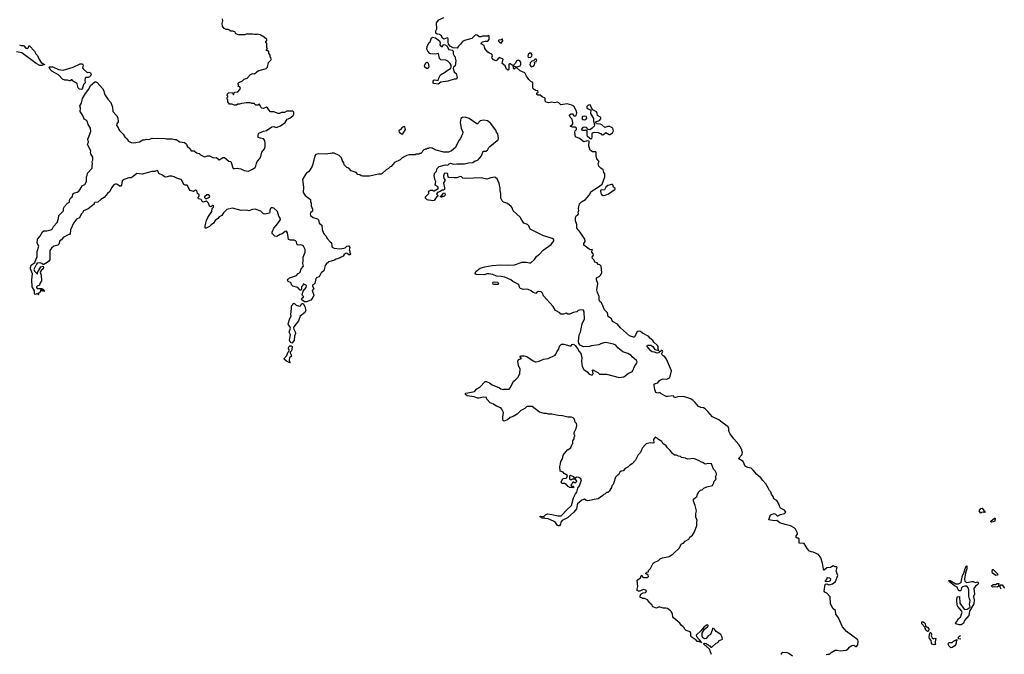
# Model space of a CAD drawing. Extents: x 2029662 to 2246637, y 225654 to 401419.
# Tile 348 of 349: x 2171081 to 2186408, y 352719 to 362605. Entities that reach past the tile are written whole.
import ezdxf

# ---------------------------------------------------------------- set-up
doc = ezdxf.new("R2010")
doc.units = 0

msp = doc.modelspace()

# ---------------------------------------------------------------- linework, layer by layer
at = {"layer": '0CON20XD'}
for points in [[(2171692, 359108), (2171675, 359092), (2171610, 359075), (2171577, 359045), (2171552, 359008), (2171548, 358865), (2171531, 358839), (2171510, 358820), (2171455, 358792), (2171445, 358792), (2171425, 358809), (2171395, 358819), (2171355, 358812), (2171340, 358795), (2171302, 358715), (2171310, 358685), (2171360, 358640), (2171360, 358665), (2171412, 358755), (2171445, 358768), (2171453, 358745), (2171448, 358725), (2171413, 358697), (2171398, 358672), (2171413, 358625), (2171422, 358535), (2171392, 358498), (2171388, 358472), (2171350, 358455), (2171340, 358445), (2171340, 358435), (2171355, 358420), (2171425, 358420), (2171466, 358384), (2171455, 358372), (2171433, 358383), (2171428, 358398), (2171412, 358398), (2171397, 358363), (2171370, 358335), (2171380, 358325), (2171375, 358320), (2171355, 358340), (2171348, 358332), (2171322, 358322), (2171312, 358335), (2171312, 358382), (2171273, 358445), (2171267, 358555), (2171278, 358645), (2171250, 358725), (2171249, 358745), (2171261, 358779), (2171316, 358824), (2171335, 358878), (2171354, 358905), (2171354, 358944), (2171354, 358995), (2171380, 359075), (2171352, 359125), (2171360, 359185), (2171394, 359226), (2171435, 359300), (2171455, 359318), (2171505, 359317), (2171565, 359329), (2171585, 359343), (2171608, 359385), (2171664, 359445), (2171683, 359507), (2171690, 359555), (2171763, 359625), (2171764, 359665), (2171776, 359694), (2171824, 359746), (2171855, 359760), (2171858, 359795), (2171873, 359825), (2171897, 359845), (2171914, 359895), (2171935, 359910), (2171975, 359920), (2172000, 359935), (2172019, 359955), (2172055, 360018), (2172093, 360037), (2172120, 360085), (2172120, 360155), (2172132, 360178), (2172137, 360215), (2172207, 360293), (2172208, 360345), (2172212, 360355), (2172208, 360395), (2172220, 360415), (2172218, 360465), (2172188, 360515), (2172182, 360535), (2172187, 360557), (2172138, 360665), (2172152, 360695), (2172140, 360745), (2172162, 360798), (2172186, 360865), (2172183, 360915), (2172144, 360974), (2172132, 361025), (2172115, 361042), (2172086, 361056), (2172065, 361110), (2172022, 361175), (2172028, 361225), (2172018, 361265), (2172042, 361305), (2172056, 361375), (2172103, 361455), (2172158, 361525), (2172185, 361579), (2172250, 361635), (2172266, 361636), (2172285, 361627), (2172371, 361531), (2172391, 361495), (2172402, 361445), (2172451, 361365), (2172498, 361315), (2172523, 361243), (2172532, 361175), (2172589, 361115), (2172609, 361075), (2172611, 361015), (2172594, 360985), (2172586, 360955), (2172616, 360926), (2172622, 360892), (2172635, 360879), (2172690, 360820), (2172715, 360782), (2172752, 360751), (2172775, 360713), (2172815, 360691), (2172855, 360688), (2172946, 360704), (2172998, 360732), (2173025, 360732), (2173055, 360742), (2173093, 360737), (2173145, 360758), (2173343, 360753), (2173365, 360748), (2173455, 360750), (2173495, 360738), (2173517, 360737), (2173574, 360704), (2173645, 360693), (2173676, 360666), (2173686, 360636), (2173729, 360599), (2173752, 360562), (2173795, 360560), (2173835, 360532), (2173875, 360521), (2173895, 360501), (2173945, 360474), (2173965, 360470), (2174005, 360484), (2174034, 360484), (2174095, 360453), (2174145, 360457), (2174185, 360424), (2174196, 360425), (2174245, 360460), (2174267, 360457), (2174335, 360403), (2174366, 360396), (2174375, 360380), (2174396, 360296), (2174405, 360288), (2174424, 360286), (2174465, 360292), (2174525, 360282), (2174574, 360254), (2174635, 360244), (2174655, 360249), (2174704, 360275), (2174745, 360303), (2174759, 360325), (2174766, 360365), (2174779, 360395), (2174816, 360435), (2174836, 360474), (2174849, 360541), (2174894, 360595), (2174903, 360625), (2174904, 360675), (2174898, 360725), (2174875, 360751), (2174827, 360757), (2174792, 360772), (2174792, 360815), (2174803, 360835), (2174875, 360870), (2174925, 360881), (2175005, 360935), (2175039, 360939), (2175075, 360926), (2175138, 360952), (2175212, 361005), (2175245, 361058), (2175285, 361073), (2175338, 361115), (2175348, 361135), (2175350, 361165), (2175335, 361180), (2175238, 361182), (2175205, 361158), (2175155, 361157), (2175126, 361144), (2175105, 361142), (2175039, 361169), (2174985, 361168), (2174958, 361202), (2174940, 361230), (2174925, 361241), (2174875, 361220), (2174850, 361225), (2174834, 361244), (2174815, 361288), (2174786, 361274), (2174755, 361272), (2174740, 361285), (2174735, 361300), (2174695, 361302), (2174675, 361312), (2174605, 361312), (2174575, 361303), (2174535, 361302), (2174502, 361288), (2174475, 361288), (2174455, 361272), (2174425, 361272), (2174385, 361288), (2174348, 361288), (2174320, 361325), (2174320, 361355), (2174310, 361365), (2174310, 361395), (2174320, 361405), (2174320, 361415), (2174310, 361425), (2174315, 361450), (2174333, 361467), (2174395, 361470), (2174402, 361442), (2174415, 361440), (2174420, 361465), (2174432, 361478), (2174475, 361480), (2174510, 361515), (2174518, 361535), (2174508, 361558), (2174480, 361565), (2174480, 361575), (2174490, 361585), (2174480, 361595), (2174482, 361618), (2174495, 361630), (2174505, 361630), (2174547, 361653), (2174575, 361680), (2174620, 361695), (2174675, 361752), (2174705, 361768), (2174735, 361762), (2174770, 361795), (2174795, 361808), (2174920, 361845), (2174940, 361865), (2174953, 361937), (2174990, 361975), (2174998, 361995), (2174997, 362007), (2174980, 362025), (2174980, 362055), (2174960, 362085), (2174960, 362105), (2174948, 362118), (2174920, 362125), (2174922, 362138), (2174940, 362155), (2174930, 362165), (2174930, 362235), (2174910, 362255), (2174912, 362268), (2174930, 362275), (2174930, 362295), (2174888, 362335), (2174825, 362370), (2174785, 362380), (2174765, 362372), (2174735, 362372), (2174705, 362380), (2174645, 362382), (2174605, 362377), (2174583, 362367), (2174485, 362368), (2174447, 362387), (2174430, 362415), (2174396, 362426), (2174365, 362428), (2174325, 362450), (2174295, 362450), (2174265, 362468), (2174240, 362505), (2174232, 362545), (2174242, 362585), (2174237, 362617)], [(2183635, 352716), (2183655, 352723), (2183685, 352723), (2183711, 352749), (2183775, 352784), (2183805, 352784), (2183855, 352772), (2183945, 352781), (2183973, 352797), (2184005, 352836), (2184035, 352854), (2184065, 352862), (2184095, 352843), (2184105, 352843), (2184127, 352865), (2184134, 352925), (2184127, 352945), (2184029, 353019), (2183954, 353074), (2183887, 353145), (2183829, 353289), (2183787, 353345), (2183782, 353402), (2183746, 353425), (2183705, 353505), (2183697, 353615), (2183645, 353669), (2183615, 353685), (2183604, 353705), (2183618, 353805), (2183625, 353814), (2183645, 353815), (2183675, 353803), (2183695, 353805), (2183735, 353818), (2183780, 353855), (2183814, 353946), (2183791, 354015), (2183804, 354075), (2183795, 354082), (2183775, 354083), (2183745, 354095), (2183705, 354072), (2183645, 354064), (2183605, 354030), (2183591, 354045), (2183579, 354141), (2183552, 354222), (2183515, 354276), (2183435, 354312), (2183405, 354313), (2183377, 354327), (2183337, 354367), (2183290, 354445), (2183215, 354452), (2183217, 354517), (2183205, 354530), (2183185, 354530), (2183168, 354538), (2183168, 354565), (2183187, 354593), (2183188, 354605), (2183158, 354668), (2183138, 354688), (2183080, 354720), (2182995, 354739), (2182915, 354768), (2182865, 354801), (2182825, 354799), (2182744, 354814), (2182766, 354894), (2182825, 354912), (2182845, 354902), (2182874, 354874), (2182885, 354874), (2182925, 354898), (2182988, 354912), (2183007, 354935), (2182985, 354963), (2182925, 354997), (2182909, 355025), (2182903, 355055), (2182865, 355113), (2182819, 355139), (2182808, 355175), (2182782, 355215), (2182775, 355248), (2182753, 355273), (2182737, 355304), (2182697, 355377), (2182647, 355425), (2182617, 355467), (2182555, 355519), (2182498, 355588), (2182467, 355617), (2182415, 355631), (2182375, 355650), (2182345, 355724), (2182278, 355765), (2182278, 355775), (2182323, 355827), (2182329, 355841), (2182331, 355865), (2182319, 355915), (2182278, 355985), (2182196, 356075), (2182139, 356155), (2182119, 356195), (2182119, 356235), (2182107, 356265), (2182015, 356328), (2181964, 356374), (2181865, 356416), (2181792, 356502), (2181751, 356541), (2181725, 356557), (2181685, 356564), (2181645, 356580), (2181595, 356644), (2181558, 356678), (2181535, 356695), (2181495, 356711), (2181415, 356734), (2181325, 356728), (2181275, 356716), (2181265, 356740), (2181255, 356746), (2181167, 356733), (2181146, 356736), (2181066, 356776), (2181045, 356798), (2181015, 356789), (2180985, 356797), (2180968, 356845), (2180956, 356905), (2180960, 356925), (2180975, 356937), (2181015, 356946), (2181038, 356982), (2181055, 356997), (2181095, 357008), (2181155, 357007), (2181196, 357024), (2181209, 357045), (2181225, 357135), (2181151, 357315), (2181125, 357351), (2181098, 357368), (2181083, 357385), (2181078, 357405), (2181091, 357435), (2181085, 357448), (2181075, 357450), (2181055, 357437), (2181042, 357438), (2181023, 357413), (2181005, 357410), (2180965, 357426), (2180925, 357432), (2180905, 357446), (2180850, 357515), (2180846, 357525), (2180856, 357534), (2180905, 357534), (2180936, 357516), (2180966, 357466), (2181028, 357452), (2181020, 357470), (2181018, 357515), (2181010, 357530), (2180951, 357581), (2180936, 357605), (2180892, 357642), (2180872, 357672), (2180775, 357722), (2180745, 357749), (2180725, 357755), (2180703, 357747), (2180690, 357735), (2180652, 357658), (2180635, 357659), (2180575, 357681), (2180431, 357805), (2180385, 357860), (2180310, 357905), (2180294, 357945), (2180243, 357983), (2180229, 358039), (2180184, 358084), (2180159, 358145), (2180138, 358195), (2180113, 358215), (2180100, 358235), (2180100, 358295), (2180073, 358355), (2180067, 358395), (2180081, 358495), (2180058, 358555), (2180062, 358585), (2180103, 358607), (2180125, 358630), (2180142, 358665), (2180130, 358765), (2180110, 358785), (2180084, 358794), (2180070, 358815), (2180035, 358830), (2180025, 358860), (2179998, 358885), (2179993, 358905), (2180011, 358935), (2180008, 358958), (2179987, 358985), (2179992, 359018), (2180000, 359025), (2179965, 359022), (2179945, 359030), (2179862, 359095), (2179863, 359117), (2179882, 359148), (2179877, 359187), (2179807, 359295), (2179756, 359356), (2179752, 359415), (2179734, 359474), (2179731, 359525), (2179748, 359555), (2179775, 359572), (2179782, 359585), (2179776, 359605), (2179786, 359635), (2179780, 359665), (2179796, 359735), (2179825, 359770), (2179886, 359804), (2179913, 359837), (2179946, 359874), (2179975, 359931), (2180075, 359990), (2180148, 360045), (2180191, 360155), (2180192, 360202), (2180173, 360223), (2180166, 360266), (2180125, 360292), (2180097, 360325), (2180088, 360365), (2180100, 360395), (2180065, 360440), (2180053, 360485), (2180053, 360533), (2180048, 360545), (2179995, 360549), (2179975, 360560), (2179963, 360575), (2179942, 360635), (2179943, 360713), (2179917, 360717), (2179865, 360701), (2179794, 360754), (2179731, 360781), (2179723, 360855), (2179730, 360875), (2179750, 360895), (2179750, 360915), (2179735, 360930), (2179685, 360930), (2179650, 360945), (2179690, 360975), (2179692, 361005), (2179682, 361055), (2179652, 361085), (2179640, 361115), (2179642, 361125), (2179665, 361138), (2179685, 361139), (2179706, 361106), (2179725, 361100), (2179742, 361115), (2179751, 361155), (2179745, 361190), (2179709, 361259), (2179675, 361274), (2179603, 361293), (2179505, 361277), (2179475, 361309), (2179445, 361320), (2179405, 361311), (2179365, 361320), (2179315, 361312), (2179295, 361313), (2179275, 361322), (2179262, 361335), (2179260, 361385), (2179215, 361402), (2179185, 361430), (2179145, 361430), (2179132, 361442), (2179132, 361458), (2179150, 361475), (2179148, 361498), (2179115, 361500), (2179105, 361510), (2179095, 361510), (2179075, 361530), (2179068, 361555), (2179070, 361625), (2179035, 361642), (2179004, 361674), (2178968, 361725), (2178942, 361775), (2178869, 361809), (2178815, 361860), (2178775, 361832), (2178762, 361885), (2178715, 361917), (2178704, 361916), (2178694, 361905), (2178695, 361830), (2178685, 361818), (2178672, 361822), (2178660, 361835), (2178640, 361885), (2178593, 361925), (2178608, 361988), (2178546, 362014), (2178532, 362008), (2178515, 361978), (2178500, 361965), (2178455, 361981), (2178433, 362005), (2178430, 362025), (2178440, 362035), (2178438, 362058), (2178420, 362075), (2178394, 362084), (2178370, 362100), (2178320, 362155), (2178310, 362205), (2178265, 362230), (2178265, 362240), (2178285, 362258), (2178325, 362270), (2178368, 362272), (2178390, 362295), (2178388, 362348), (2178375, 362360), (2178365, 362350), (2178285, 362350), (2178265, 362340), (2178235, 362340), (2178202, 362362), (2178175, 362368), (2178117, 362313), (2178007, 362283), (2177974, 362266), (2177945, 362223), (2177909, 362195), (2177891, 362159), (2177827, 362167), (2177783, 362193), (2177757, 362225), (2177749, 362255), (2177753, 362305), (2177748, 362318), (2177735, 362323), (2177685, 362302), (2177655, 362322), (2177645, 362352), (2177633, 362365), (2177614, 362374), (2177578, 362378), (2177560, 362395), (2177558, 362432), (2177572, 362465), (2177567, 362555), (2177605, 362603), (2177685, 362640)], [(2171075, 362212), (2171105, 362202), (2171135, 362202), (2171146, 362196), (2171175, 362160), (2171205, 362160), (2171217, 362173), (2171225, 362200), (2171235, 362200), (2171312, 362115), (2171333, 362075), (2171360, 362045), (2171376, 361996), (2171417, 361937), (2171468, 361908), (2171467, 361903), (2171445, 361902), (2171425, 361892)], [(2177595, 361602), (2177525, 361610), (2177518, 361618), (2177518, 361645), (2177527, 361663), (2177545, 361670), (2177595, 361660), (2177600, 361685), (2177630, 361745), (2177695, 361781), (2177733, 361815), (2177786, 361845), (2177799, 361865), (2177799, 361895), (2177784, 361924), (2177745, 361961), (2177715, 361974), (2177635, 361980), (2177618, 361998), (2177608, 362028), (2177607, 362057), (2177595, 362080), (2177555, 362068), (2177481, 362071), (2177467, 362077), (2177432, 362115), (2177418, 362145), (2177423, 362195), (2177455, 362250), (2177468, 362262), (2177492, 362325), (2177505, 362333), (2177552, 362325), (2177615, 362278), (2177628, 362245), (2177622, 362215), (2177635, 362192), (2177657, 362183), (2177677, 362213), (2177695, 362218), (2177728, 362198), (2177761, 362141), (2177815, 362128), (2177826, 362115), (2177831, 362071), (2177845, 362040), (2177860, 362025), (2177860, 362005), (2177872, 361965), (2177858, 361885), (2177834, 361866), (2177826, 361845), (2177843, 361795), (2177875, 361768), (2177890, 361705), (2177882, 361678), (2177842, 361678), (2177745, 361648), (2177637, 361633), (2177595, 361602)], [(2178575, 362240), (2178600, 362275), (2178595, 362300), (2178585, 362300), (2178575, 362290), (2178543, 362287), (2178530, 362275), (2178562, 362242), (2178575, 362240)], [(2171425, 361892), (2171395, 361892), (2171335, 361922), (2171115, 362087), (2171033, 362103)], [(2178998, 362018), (2179035, 362022), (2179052, 362035), (2179058, 362055), (2179045, 362080), (2179025, 362088), (2178998, 362065), (2178990, 362035), (2178998, 362018)], [(2172035, 361516), (2172012, 361522), (2171993, 361545), (2171976, 361605), (2171949, 361629), (2171904, 361654), (2171895, 361670), (2171885, 361670), (2171865, 361650), (2171855, 361650), (2171823, 361663), (2171784, 361664), (2171745, 361678), (2171686, 361746), (2171581, 361801), (2171555, 361830), (2171540, 361865), (2171545, 361870), (2171595, 361872), (2171685, 361827), (2171755, 361819), (2171912, 361868), (2172021, 361919), (2172057, 361917), (2172067, 361895), (2172060, 361855), (2172068, 361838), (2172132, 361782), (2172155, 361787), (2172185, 361778), (2172191, 361755), (2172185, 361731), (2172166, 361715), (2172145, 361707), (2172113, 361707), (2172099, 361695), (2172094, 361665), (2172099, 361621), (2172076, 361595), (2172055, 361524), (2172035, 361516)], [(2177425, 361842), (2177387, 361867), (2177380, 361885), (2177405, 361931), (2177425, 361941), (2177438, 361928), (2177451, 361875), (2177444, 361855), (2177425, 361842)], [(2178825, 361870), (2178870, 361885), (2178882, 361905), (2178880, 361945), (2178868, 361965), (2178855, 361971), (2178843, 361973), (2178815, 361963), (2178800, 361930), (2178768, 361895), (2178772, 361882), (2178825, 361870)], [(2179045, 361872), (2179077, 361883), (2179095, 361900), (2179100, 361925), (2179092, 361938), (2179102, 361948), (2179128, 361952), (2179130, 361975), (2179118, 361988), (2179105, 361990), (2179078, 361962), (2179053, 361957), (2179028, 361935), (2179024, 361904), (2179030, 361885), (2179045, 361872)], [(2179971, 360751), (2179985, 360754), (2179993, 360775), (2179994, 360826), (2180000, 360840), (2180013, 360847), (2180035, 360852), (2180087, 360847), (2180115, 360830), (2180125, 360830), (2180145, 360810), (2180155, 360810), (2180170, 360815), (2180205, 360848), (2180255, 360817), (2180265, 360817), (2180307, 360845), (2180324, 360875), (2180313, 360913), (2180265, 360940), (2180235, 360942), (2180187, 360927), (2180145, 360968), (2180115, 360977), (2180061, 360981), (2180048, 361005), (2180062, 361018), (2180105, 361036), (2180127, 361063), (2180129, 361075), (2180122, 361085), (2180074, 361114), (2180070, 361145), (2180058, 361168), (2180001, 361201), (2179975, 361242), (2179964, 361275), (2179945, 361278), (2179923, 361267), (2179910, 361255), (2179907, 361235), (2179915, 361224), (2179958, 361208), (2179972, 361195), (2179966, 361145), (2180013, 361065), (2180013, 361025), (2180027, 360965), (2180022, 360948), (2179993, 360915), (2179955, 360890), (2179932, 360892), (2179905, 360927), (2179875, 360932), (2179848, 360925), (2179820, 360895), (2179844, 360884), (2179885, 360882), (2179895, 360888), (2179908, 360878), (2179910, 360805), (2179914, 360794), (2179955, 360758), (2179971, 360751)], [(2180360, 357535), (2180325, 357551), (2180205, 357576), (2180175, 357573), (2180125, 357558), (2180095, 357538), (2179984, 357526), (2179953, 357513), (2179855, 357510), (2179805, 357533), (2179785, 357560), (2179777, 357595), (2179791, 357695), (2179811, 357735), (2179839, 357865), (2179872, 357945), (2179869, 358049), (2179855, 358079), (2179835, 358086), (2179795, 358081), (2179776, 358074), (2179755, 358053), (2179694, 358046), (2179643, 358017), (2179615, 358020), (2179585, 358033), (2179545, 358018), (2179505, 358020), (2179488, 358038), (2179424, 358074), (2179383, 358135), (2179237, 358305), (2179217, 358347), (2179197, 358367), (2179155, 358373), (2179138, 358365), (2179115, 358342), (2179107, 358343), (2179075, 358354), (2179045, 358380), (2178995, 358401), (2178965, 358409), (2178925, 358404), (2178875, 358418), (2178862, 358435), (2178855, 358470), (2178840, 358485), (2178756, 358526), (2178725, 358551), (2178635, 358593), (2178575, 358606), (2178505, 358610), (2178445, 358636), (2178385, 358646), (2178355, 358646), (2178315, 358633), (2178187, 358637), (2178172, 358645), (2178179, 358681), (2178250, 358735), (2178320, 358755), (2178434, 358776), (2178565, 358784), (2178695, 358781), (2178785, 358787), (2178905, 358828), (2178965, 358830), (2179015, 358817), (2179035, 358818), (2179093, 358867), (2179128, 358915), (2179155, 358942), (2179175, 358952), (2179230, 359015), (2179353, 359105), (2179398, 359162), (2179393, 359183), (2179370, 359195), (2179224, 359244), (2179025, 359343), (2179005, 359392), (2178985, 359412), (2178930, 359435), (2178895, 359480), (2178869, 359529), (2178763, 359625), (2178747, 359675), (2178733, 359695), (2178675, 359744), (2178614, 359764), (2178589, 359785), (2178568, 359825), (2178568, 359895), (2178558, 359945), (2178562, 359982), (2178546, 360055), (2178511, 360125), (2178495, 360143), (2178475, 360150), (2178416, 360144), (2178355, 360122), (2178265, 360142), (2178025, 360133), (2177978, 360138), (2177960, 360155), (2177935, 360160), (2177885, 360143), (2177845, 360140), (2177762, 360148), (2177753, 360153), (2177747, 360195), (2177738, 360208), (2177705, 360212), (2177688, 360202), (2177678, 360165), (2177685, 360132), (2177702, 360105), (2177678, 360065), (2177694, 359985), (2177692, 359958), (2177679, 359951), (2177655, 359950), (2177625, 359927), (2177582, 359915), (2177570, 359885), (2177590, 359865), (2177590, 359855), (2177575, 359850), (2177535, 359788), (2177505, 359782), (2177485, 359790), (2177443, 359793), (2177425, 359800), (2177400, 359825), (2177400, 359845), (2177450, 359895), (2177450, 359915), (2177440, 359925), (2177455, 359940), (2177465, 359940), (2177475, 359950), (2177505, 359950), (2177515, 359940), (2177535, 359940), (2177597, 359975), (2177600, 359985), (2177586, 360006), (2177550, 360025), (2177558, 360085), (2177543, 360113), (2177532, 360185), (2177543, 360217), (2177567, 360243), (2177580, 360285), (2177612, 360318), (2177708, 360342), (2177745, 360340), (2177765, 360360), (2177785, 360368), (2177835, 360352), (2177885, 360362), (2178005, 360358), (2178065, 360373), (2178135, 360382), (2178170, 360405), (2178195, 360410), (2178216, 360424), (2178270, 360485), (2178294, 360556), (2178335, 360557), (2178365, 360573), (2178384, 360616), (2178399, 360631), (2178516, 360724), (2178528, 360735), (2178532, 360755), (2178522, 360825), (2178503, 360853), (2178492, 360885), (2178410, 360995), (2178365, 361027), (2178305, 361042), (2178249, 361031), (2178208, 360985), (2178195, 360983), (2178075, 361066), (2178015, 361086), (2177975, 361083), (2177948, 361065), (2177937, 361005), (2177953, 360915), (2177978, 360855), (2177972, 360825), (2177942, 360755), (2177918, 360725), (2177866, 360614), (2177805, 360560), (2177755, 360542), (2177685, 360540), (2177564, 360574), (2177502, 360602), (2177455, 360610), (2177445, 360600), (2177425, 360600), (2177415, 360590), (2177395, 360590), (2177388, 360582), (2177372, 360578), (2177352, 360558), (2177348, 360542), (2177325, 360520), (2177305, 360520), (2177295, 360510), (2177245, 360510), (2177235, 360502), (2177145, 360498), (2177105, 360488), (2177037, 360453), (2177005, 360420), (2176915, 360378), (2176865, 360320), (2176850, 360315), (2176820, 360285), (2176785, 360268), (2176725, 360208), (2176705, 360198), (2176667, 360197), (2176525, 360170), (2176415, 360168), (2176395, 360172), (2176375, 360188), (2176343, 360193), (2176317, 360227), (2176243, 360253), (2176205, 360290), (2176174, 360304), (2176132, 360345), (2176128, 360375), (2176108, 360405), (2176088, 360455), (2176052, 360492), (2175976, 360524), (2175945, 360527), (2175845, 360508), (2175726, 360514), (2175688, 360505), (2175674, 360485), (2175646, 360355), (2175631, 360325), (2175597, 360263), (2175576, 360234), (2175545, 360213), (2175530, 360195), (2175483, 360115), (2175498, 359995), (2175493, 359915), (2175522, 359865), (2175608, 359805), (2175610, 359765), (2175620, 359755), (2175620, 359705), (2175640, 359655), (2175637, 359623), (2175610, 359595), (2175603, 359577), (2175610, 359555), (2175650, 359525), (2175715, 359502), (2175732, 359485), (2175740, 359435), (2175782, 359402), (2175787, 359335), (2175809, 359279), (2175818, 359265), (2175852, 359235), (2175868, 359195), (2175914, 359144), (2175935, 359130), (2175938, 359075), (2175944, 359064), (2175974, 359044), (2176065, 359038), (2176126, 359044), (2176145, 359050), (2176175, 359078), (2176205, 359080), (2176218, 359055), (2176210, 359015), (2176220, 359005), (2176220, 358975), (2176230, 358965), (2176230, 358955), (2176218, 358942), (2176205, 358940), (2176180, 358965), (2176165, 358968), (2176134, 358946), (2176118, 358922), (2176083, 358907), (2176067, 358893), (2176005, 358873), (2175982, 358858), (2175895, 358833), (2175851, 358799), (2175838, 358775), (2175813, 358695), (2175776, 358664), (2175740, 358600), (2175705, 358590), (2175688, 358575), (2175677, 358495), (2175639, 358465), (2175639, 358455), (2175658, 358415), (2175633, 358385), (2175657, 358315), (2175644, 358276), (2175614, 358236), (2175545, 358211), (2175515, 358211), (2175475, 358240), (2175468, 358255), (2175472, 358268), (2175496, 358285), (2175498, 358295), (2175481, 358311), (2175477, 358325), (2175492, 358375), (2175539, 358435), (2175545, 358465), (2175495, 358490), (2175488, 358465), (2175469, 358445), (2175465, 358400), (2175455, 358390), (2175445, 358390), (2175410, 358435), (2175330, 358455), (2175313, 358473), (2175306, 358506), (2175260, 358525), (2175250, 358545), (2175258, 358565), (2175282, 358585), (2175388, 358622), (2175415, 358652), (2175435, 358660), (2175447, 358673), (2175463, 358725), (2175496, 358764), (2175488, 358805), (2175495, 358855), (2175491, 358905), (2175525, 358985), (2175524, 359025), (2175500, 359075), (2175485, 359089), (2175455, 359096), (2175422, 359092), (2175400, 359100), (2175389, 359145), (2175375, 359161), (2175352, 359168), (2175295, 359169), (2175265, 359182), (2175252, 359285), (2175235, 359310), (2175212, 359305), (2175165, 359270), (2175135, 359260), (2175085, 359230), (2175050, 359235), (2175013, 359273), (2175012, 359295), (2175035, 359360), (2175073, 359397), (2175127, 359465), (2175140, 359495), (2175137, 359515), (2175116, 359546), (2175094, 359615), (2175037, 359667), (2175015, 359676), (2174995, 359673), (2174983, 359665), (2174974, 359636), (2174976, 359614), (2174967, 359593), (2174895, 359574), (2174875, 359582), (2174833, 359623), (2174745, 359651), (2174705, 359649), (2174645, 359628), (2174605, 359640), (2174527, 359633), (2174395, 359668), (2174305, 359646), (2174254, 359595), (2174225, 359555), (2174184, 359535), (2174163, 359507), (2174123, 359475), (2174096, 359435), (2174060, 359410), (2174035, 359381), (2173985, 359356), (2173975, 359357), (2173969, 359365), (2173966, 359395), (2173986, 359475), (2174011, 359525), (2174074, 359615), (2174077, 359663), (2174100, 359685), (2174105, 359706), (2174085, 359710), (2174055, 359688), (2174035, 359700), (2174021, 359745), (2174000, 359770), (2173985, 359777), (2173935, 359760), (2173921, 359771), (2173905, 359803), (2173864, 359814), (2173858, 359835), (2173872, 359855), (2173872, 359875), (2173849, 359899), (2173836, 359946), (2173815, 359948), (2173785, 359930), (2173735, 359942), (2173718, 359965), (2173695, 360022), (2173685, 360029), (2173655, 360026), (2173636, 360036), (2173612, 360095), (2173593, 360113), (2173535, 360132), (2173485, 360159), (2173447, 360167), (2173415, 360167), (2173355, 360153), (2173335, 360156), (2173305, 360184), (2173249, 360209), (2173229, 360249), (2173220, 360255), (2173185, 360241), (2173135, 360239), (2173065, 360219), (2172985, 360201), (2172905, 360209), (2172849, 360161), (2172815, 360143), (2172775, 360140), (2172705, 360117), (2172674, 360095), (2172667, 360025), (2172655, 360010), (2172635, 360011), (2172605, 360037), (2172585, 360044), (2172565, 360043), (2172548, 360035), (2172512, 359985), (2172485, 359928), (2172447, 359895), (2172393, 359835), (2172344, 359806), (2172295, 359760), (2172250, 359755), (2172240, 359745), (2172238, 359732), (2172149, 359661), (2172072, 359625), (2172058, 359595), (2172038, 359575), (2172012, 359518), (2171965, 359500), (2171917, 359435), (2171869, 359331), (2171868, 359265), (2171835, 359256), (2171755, 359213), (2171733, 359177), (2171705, 359162), (2171692, 359108)], [(2179875, 361046), (2179895, 361051), (2179908, 361072), (2179904, 361095), (2179875, 361103), (2179841, 361095), (2179832, 361065), (2179840, 361050), (2179875, 361046)], [(2177045, 360825), (2177088, 360895), (2177076, 360935), (2177065, 360939), (2177032, 360925), (2177007, 360893), (2176985, 360875), (2176990, 360855), (2177008, 360835), (2177025, 360825), (2177045, 360825)], [(2177655, 359842), (2177635, 359842), (2177630, 359855), (2177648, 359862), (2177680, 359905), (2177695, 359908), (2177702, 359885), (2177700, 359865), (2177685, 359850), (2177665, 359850), (2177655, 359842)], [(2180165, 359868), (2180195, 359872), (2180245, 359892), (2180350, 359965), (2180348, 359975), (2180323, 359995), (2180315, 360032), (2180309, 360039), (2180295, 360040), (2180235, 360022), (2180204, 359996), (2180183, 359957), (2180125, 359950), (2180121, 359935), (2180127, 359905), (2180140, 359880), (2180165, 359868)], [(2173985, 359817), (2173995, 359822), (2174035, 359838), (2174038, 359855), (2174026, 359876), (2173993, 359877), (2173960, 359845), (2173960, 359835), (2173975, 359820), (2173985, 359817)], [(2178465, 358478), (2178452, 358485), (2178445, 358505), (2178453, 358517), (2178465, 358520), (2178525, 358516), (2178535, 358495), (2178525, 358479), (2178465, 358478)], [(2175315, 357568), (2175298, 357575), (2175283, 357615), (2175296, 357695), (2175274, 357735), (2175298, 357798), (2175288, 357828), (2175265, 357850), (2175260, 357865), (2175288, 357952), (2175306, 357984), (2175304, 358015), (2175314, 358106), (2175310, 358145), (2175335, 358167), (2175344, 358186), (2175355, 358190), (2175387, 358157), (2175438, 358142), (2175452, 358148), (2175475, 358186), (2175495, 358186), (2175520, 358135), (2175537, 358075), (2175512, 358038), (2175447, 357985), (2175423, 357915), (2175350, 357820), (2175344, 357805), (2175346, 357785), (2175371, 357745), (2175374, 357715), (2175356, 357675), (2175352, 357605), (2175315, 357568)], [(2175285, 357260), (2175233, 357285), (2175200, 357315), (2175200, 357325), (2175237, 357375), (2175255, 357418), (2175272, 357438), (2175274, 357455), (2175264, 357485), (2175272, 357508), (2175285, 357522), (2175305, 357522), (2175320, 357515), (2175316, 357466), (2175310, 357445), (2175292, 357425), (2175292, 357415), (2175308, 357385), (2175310, 357365), (2175283, 357335), (2175274, 357306), (2175282, 357272), (2175290, 357265), (2175285, 357260)], [(2181850, 352715), (2181818, 352798), (2181768, 352848), (2181750, 352855), (2181730, 352875), (2181732, 352888), (2181745, 352890), (2181765, 352888), (2181782, 352872), (2181795, 352870), (2181812, 352852), (2181825, 352850), (2181842, 352832), (2181855, 352830), (2181925, 352892), (2181948, 352905), (2181974, 352936), (2182020, 352955), (2182017, 352987), (2181995, 353030), (2181924, 353074), (2181890, 353115), (2181863, 353127), (2181858, 353095), (2181833, 353027), (2181796, 353005), (2181768, 352965), (2181745, 352958), (2181717, 352977), (2181703, 353003), (2181703, 353047), (2181741, 353109), (2181790, 353145), (2181800, 353155), (2181800, 353165), (2181797, 353175), (2181785, 353180), (2181735, 353146), (2181679, 353081), (2181620, 353030), (2181612, 353015), (2181618, 352995), (2181700, 352905), (2181695, 352900), (2181690, 352910), (2181675, 352910), (2181665, 352920), (2181628, 352918), (2181609, 352939), (2181535, 352990), (2181528, 353015), (2181528, 353055), (2181518, 353068), (2181455, 353090), (2181430, 353115), (2181430, 353125), (2181409, 353149), (2181378, 353175), (2181356, 353206), (2181258, 353285), (2181248, 353305), (2181243, 353345), (2181225, 353382), (2181212, 353395), (2181165, 353430), (2181139, 353439), (2181105, 353437), (2181045, 353452), (2181025, 353452), (2180995, 353440), (2180938, 353458), (2180932, 353465), (2180926, 353486), (2180890, 353515), (2180887, 353527), (2180855, 353568), (2180807, 353587), (2180775, 353590), (2180765, 353600), (2180742, 353602), (2180740, 353625), (2180750, 353655), (2180785, 353678), (2180825, 353680), (2180835, 353690), (2180836, 353706), (2180825, 353720), (2180796, 353726), (2180775, 353722), (2180735, 353702), (2180715, 353700), (2180695, 353712), (2180694, 353735), (2180703, 353775), (2180693, 353875), (2180750, 353915), (2180752, 353938), (2180765, 353950), (2180772, 353932), (2180794, 353914), (2180855, 353917), (2180868, 353932), (2180865, 353950), (2180845, 353970), (2180830, 353975), (2180830, 353985), (2180845, 354000), (2180870, 354005), (2180870, 354025), (2180900, 354055), (2180942, 354138), (2180955, 354150), (2181025, 354180), (2181050, 354205), (2181085, 354222), (2181190, 354245), (2181252, 354285), (2181346, 354374), (2181385, 354438), (2181415, 354452), (2181441, 354479), (2181495, 354512), (2181515, 354542), (2181553, 354575), (2181584, 354626), (2181622, 354725), (2181620, 354775), (2181628, 354805), (2181608, 354855), (2181608, 354915), (2181618, 354955), (2181598, 355038), (2181572, 355105), (2181570, 355135), (2181620, 355175), (2181630, 355215), (2181650, 355235), (2181650, 355245), (2181680, 355275), (2181705, 355280), (2181733, 355307), (2181775, 355328), (2181865, 355350), (2181882, 355378), (2181892, 355415), (2181920, 355445), (2181912, 355485), (2181930, 355515), (2181930, 355535), (2181908, 355575), (2181880, 355605), (2181850, 355685), (2181795, 355692), (2181755, 355680), (2181740, 355685), (2181717, 355707), (2181693, 355713), (2181660, 355735), (2181575, 355770), (2181475, 355760), (2181445, 355776), (2181385, 355783), (2181365, 355800), (2181335, 355807), (2181305, 355822), (2181275, 355822), (2181242, 355845), (2181206, 355896), (2181163, 355935), (2181144, 355964), (2181092, 356005), (2181076, 356036), (2181026, 356066), (2181005, 356088), (2180975, 356100), (2180948, 356065), (2180950, 356015), (2180935, 356008), (2180895, 356013), (2180835, 355996), (2180815, 355983), (2180774, 355936), (2180758, 355905), (2180746, 355865), (2180706, 355824), (2180667, 355745), (2180615, 355688), (2180575, 355662), (2180545, 355632), (2180505, 355612), (2180475, 355578), (2180445, 355570), (2180425, 355558), (2180403, 355517), (2180385, 355508), (2180355, 355478), (2180332, 355395), (2180318, 355365), (2180298, 355345), (2180292, 355315), (2180259, 355261), (2180235, 355242), (2180215, 355240), (2180190, 355215), (2180175, 355210), (2180159, 355191), (2180085, 355142), (2180025, 355133), (2179953, 355113), (2179925, 355112), (2179895, 355122), (2179875, 355138), (2179830, 355120), (2179765, 355062), (2179757, 355045), (2179750, 354985), (2179709, 354931), (2179607, 354843), (2179526, 354804), (2179507, 354775), (2179500, 354745), (2179485, 354722), (2179465, 354720), (2179455, 354728), (2179423, 354773), (2179390, 354795), (2179305, 354827), (2179263, 354833), (2179255, 354840), (2179215, 354840), (2179180, 354865), (2179195, 354872), (2179238, 354868), (2179265, 354892), (2179295, 354906), (2179365, 354897), (2179464, 354874), (2179503, 354877), (2179522, 354888), (2179592, 354965), (2179672, 355035), (2179703, 355155), (2179732, 355218), (2179755, 355244), (2179771, 355305), (2179795, 355341), (2179817, 355405), (2179826, 355436), (2179816, 355455), (2179785, 355471), (2179755, 355478), (2179742, 355475), (2179725, 355460), (2179705, 355482), (2179655, 355502), (2179640, 355495), (2179640, 355455), (2179652, 355442), (2179675, 355440), (2179685, 355450), (2179725, 355450), (2179747, 355415), (2179745, 355400), (2179735, 355390), (2179715, 355390), (2179705, 355400), (2179692, 355398), (2179680, 355385), (2179678, 355372), (2179660, 355355), (2179672, 355342), (2179695, 355340), (2179708, 355328), (2179698, 355312), (2179685, 355320), (2179635, 355320), (2179628, 355328), (2179612, 355332), (2179608, 355348), (2179592, 355352), (2179588, 355368), (2179575, 355370), (2179565, 355380), (2179522, 355382), (2179512, 355405), (2179535, 355450), (2179545, 355460), (2179588, 355462), (2179600, 355475), (2179610, 355505), (2179556, 355536), (2179540, 355555), (2179492, 355572), (2179490, 355645), (2179501, 355685), (2179503, 355725), (2179533, 355765), (2179543, 355815), (2179556, 355844), (2179615, 355910), (2179625, 355910), (2179658, 355942), (2179680, 355995), (2179690, 356005), (2179693, 356047), (2179710, 356075), (2179710, 356105), (2179720, 356115), (2179720, 356135), (2179712, 356145), (2179713, 356175), (2179742, 356235), (2179752, 356285), (2179750, 356315), (2179730, 356335), (2179715, 356380), (2179695, 356402), (2179672, 356412), (2179615, 356412), (2179532, 356432), (2179465, 356438), (2179365, 356462), (2179315, 356462), (2179282, 356472), (2179245, 356472), (2179175, 356492), (2179057, 356577), (2178975, 356580), (2178945, 356548), (2178884, 356516), (2178825, 356462), (2178760, 356425), (2178715, 356408), (2178676, 356374), (2178615, 356352), (2178600, 356365), (2178600, 356415), (2178612, 356485), (2178588, 356538), (2178568, 356558), (2178505, 356582), (2178475, 356598), (2178455, 356618), (2178407, 356637), (2178350, 356695), (2178345, 356720), (2178295, 356727), (2178235, 356709), (2178205, 356707), (2178155, 356730), (2178047, 356747), (2178022, 356765), (2178022, 356788), (2178055, 356790), (2178158, 356815), (2178195, 356852), (2178245, 356880), (2178325, 356968), (2178345, 356968), (2178395, 356948), (2178435, 356918), (2178552, 356872), (2178570, 356855), (2178605, 356842), (2178615, 356848), (2178699, 356851), (2178722, 356875), (2178768, 356975), (2178795, 356992), (2178838, 357035), (2178866, 357094), (2178873, 357163), (2178848, 357218), (2178837, 357285), (2178847, 357313), (2178890, 357325), (2178870, 357355), (2178875, 357370), (2178935, 357368), (2178975, 357357), (2179075, 357290), (2179105, 357277), (2179123, 357277), (2179165, 357288), (2179235, 357318), (2179305, 357328), (2179415, 357380), (2179427, 357393), (2179445, 357440), (2179472, 357475), (2179485, 357520), (2179515, 357550), (2179552, 357552), (2179645, 357522), (2179665, 357522), (2179680, 357545), (2179695, 357550), (2179715, 357542), (2179728, 357528), (2179766, 357485), (2179789, 357435), (2179818, 357405), (2179834, 357335), (2179827, 357285), (2179835, 357202), (2179864, 357155), (2179917, 357117), (2179945, 357084), (2179975, 357071), (2179995, 357072), (2180006, 357095), (2180000, 357145), (2180005, 357150), (2180078, 357108), (2180105, 357082), (2180215, 357082), (2180415, 357030), (2180485, 357041), (2180555, 357094), (2180605, 357117), (2180618, 357132), (2180657, 357215), (2180686, 357255), (2180691, 357275), (2180683, 357295), (2180614, 357354), (2180600, 357375), (2180546, 357406), (2180471, 357431), (2180394, 357494), (2180360, 357535)], [(2186045, 354920), (2186035, 354922), (2186019, 354955), (2186045, 354992), (2186065, 354996), (2186087, 354957), (2186105, 354948), (2186110, 354935), (2186095, 354930), (2186085, 354940), (2186078, 354932), (2186055, 354930), (2186045, 354920)], [(2186215, 354778), (2186200, 354785), (2186200, 354795), (2186255, 354840), (2186265, 354840), (2186260, 354795), (2186235, 354784), (2186215, 354778)], [(2185735, 353177), (2185707, 353177), (2185655, 353192), (2185647, 353205), (2185669, 353231), (2185693, 353277), (2185727, 353295), (2185751, 353375), (2185742, 353395), (2185684, 353465), (2185676, 353485), (2185668, 353555), (2185673, 353615), (2185708, 353618), (2185714, 353514), (2185784, 353424), (2185796, 353416), (2185830, 353420), (2185878, 353452), (2185868, 353495), (2185879, 353555), (2185864, 353585), (2185856, 353625), (2185856, 353725), (2185846, 353756), (2185825, 353782), (2185795, 353783), (2185759, 353771), (2185743, 353755), (2185732, 353715), (2185725, 353708), (2185705, 353707), (2185690, 353725), (2185675, 353767), (2185635, 353784), (2185549, 353855), (2185545, 353870), (2185565, 353871), (2185655, 353819), (2185695, 353816), (2185725, 353830), (2185737, 353845), (2185757, 353945), (2185780, 353985), (2185797, 354055), (2185815, 354090), (2185825, 354097), (2185825, 354050), (2185804, 353986), (2185789, 353891), (2185796, 353856), (2185825, 353840), (2185905, 353853), (2185925, 353853), (2185955, 353839), (2185997, 353847), (2186006, 353826), (2185998, 353805), (2185958, 353782), (2185934, 353746), (2185943, 353655), (2185928, 353622), (2185938, 353565), (2185933, 353505), (2185865, 353390), (2185854, 353325), (2185786, 353245), (2185773, 353205), (2185745, 353183), (2185735, 353177)], [(2183635, 353850), (2183623, 353855), (2183622, 353865), (2183649, 353895), (2183653, 353917), (2183685, 353912), (2183700, 353895), (2183695, 353865), (2183675, 353855), (2183635, 353850)], [(2186275, 353946), (2186225, 353983), (2186218, 354005), (2186222, 354038), (2186235, 354040), (2186299, 353979), (2186308, 353965), (2186295, 353953), (2186275, 353946)], [(2186295, 353763), (2186255, 353772), (2186225, 353767), (2186212, 353775), (2186210, 353785), (2186235, 353806), (2186272, 353808), (2186295, 353822), (2186325, 353820), (2186330, 353815), (2186320, 353805), (2186318, 353782), (2186295, 353763)], [(2186360, 353732), (2186340, 353775), (2186355, 353800), (2186375, 353800), (2186407, 353755), (2186408, 353751)], [(2185215, 353072), (2185188, 353095), (2185172, 353142), (2185126, 353195), (2185124, 353216), (2185135, 353232), (2185162, 353215), (2185175, 353198), (2185180, 353155), (2185215, 353142), (2185235, 353118), (2185228, 353082), (2185215, 353072)], [(2185315, 352868), (2185282, 352875), (2185273, 352895), (2185270, 352935), (2185242, 352965), (2185238, 352985), (2185242, 353025), (2185255, 353058), (2185265, 353057), (2185275, 353040), (2185277, 353023), (2185270, 353005), (2185287, 352977), (2185305, 352960), (2185325, 352968), (2185340, 352965), (2185330, 352915), (2185330, 352885), (2185340, 352875), (2185335, 352870), (2185315, 352868)], [(2185730, 352957), (2185702, 352962), (2185692, 352972), (2185700, 352995), (2185724, 353011)], [(2185575, 352818), (2185550, 352845), (2185536, 352875), (2185540, 352895), (2185549, 352901), (2185595, 352903), (2185615, 352922), (2185668, 352948), (2185670, 352935), (2185660, 352925), (2185660, 352895), (2185650, 352865), (2185639, 352851), (2185595, 352823), (2185575, 352818)], [(2182940, 352715), (2182940, 352735), (2182958, 352752), (2183025, 352748), (2183055, 352739), (2183111, 352695)]]:
    msp.add_lwpolyline(points, dxfattribs=at)

doc.saveas('drawing.dxf')
